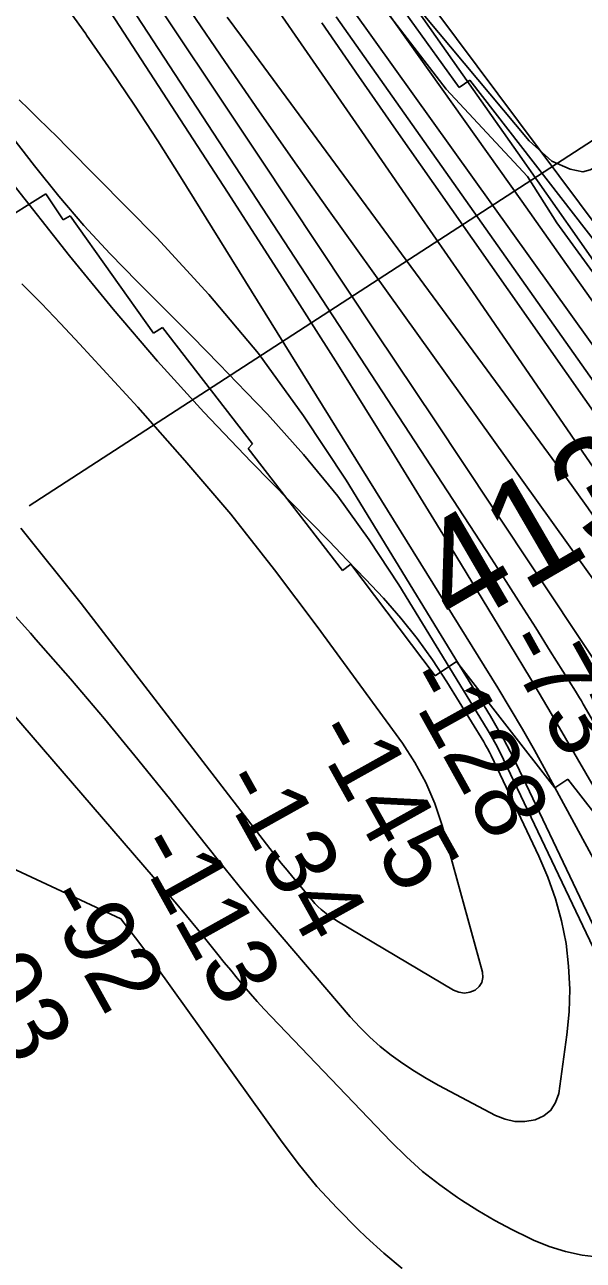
# Model space of a CAD drawing. Extents: x 3704301 to 3742427, y 506229 to 532009.
# Drawn here: x 3732090 to 3732621, y 513212 to 514388 of the extents above; entities that cross this region are included whole.
import ezdxf

# ---------------------------------------------------------------- set-up
doc = ezdxf.new("R2010")
doc.units = 0
for name, color, linetype in [('V-RIVR-EDGE', 7, 'Continuous'), ('V-RIVR-RANG', 7, 'Continuous'), ('V-RRAP-FSHR', 7, 'Continuous'), ('V-RRAP-RVMT', 7, 'Continuous'), ('V-SITE-VEGE', 7, 'Continuous'), ('V-SURV-IDEN', 7, 'Continuous'), ('V-TOPO-DPTH', 7, 'Continuous'), ('V-TOPO-MAJR', 7, 'Continuous'), ('V-TOPO-MINR', 7, 'Continuous'), ('V-TOPO-WATR', 7, 'Continuous')]:
    doc.layers.add(name, color=color, linetype=linetype)

msp = doc.modelspace()

# ---------------------------------------------------------------- linework, layer by layer
at = {"layer": 'V-RIVR-EDGE'}
msp.add_lwpolyline([(3733276.7, 513175.4), (3733225.3, 513272.8), (3733181.8, 513397.8), (3733148.4, 513466.3), (3733104.6, 513506), (3733054.4, 513588.4), (3733017.9, 513636.5), (3732959.9, 513724.9), (3732910.3, 513793.4), (3732866, 513854.8), (3732850.4, 513872.8), (3732826.4, 513884.3), (3732785.7, 513929.4), (3732764.8, 513964.3), (3732678, 514073.8), (3732642.8, 514135.1), (3732596.1, 514199.4), (3732568, 514243.3), (3732490.7, 514326.4), (3732419.5, 514419)], dxfattribs=at)
at = {"layer": 'V-RIVR-RANG'}
msp.add_line((3732865.8, 514430.7), (3732093.9, 513930.1), dxfattribs=at)
at = {"layer": 'V-RRAP-FSHR'}
msp.add_lwpolyline([(3732346.4, 514649.9), (3732397.1, 514532.5), (3732480.9, 514401), (3732696.3, 514112.8), (3732795, 513984.9), (3732932.2, 513831.6), (3732975.4, 513789.1), (3733061.4, 513671.6), (3733140.6, 513541), (3733267.5, 513275.8), (3733436.4, 512865.9), (3733474.7, 512730.2), (3733531.3, 512580), (3733646.7, 512343.4), (3733719.7, 512167.7), (3733829.9, 511954.8)], dxfattribs=at)
at = {"layer": 'V-RRAP-RVMT'}
for p, q in [((3732503, 514328), (3732424.8, 514436.7)), ((3732513.3, 514335.2), (3732503, 514328)), ((3732693.7, 514102), (3732513.3, 514335.2)), ((3731986.8, 514150.4), (3732109.5, 514227)), ((3732109.5, 514227), (3732126, 514202.2)), ((3732126, 514202.2), (3732132.9, 514206.1)), ((3732132.9, 514206.1), (3732212.1, 514094.3)), ((3732212.1, 514094.3), (3732220.6, 514099.7)), ((3732220.6, 514099.7), (3732306.5, 513989.1)), ((3732306.5, 513989.1), (3732302.2, 513984.6)), ((3732302.2, 513984.6), (3732392, 513868.6)), ((3732392, 513868.6), (3732400, 513874.7)), ((3732400, 513874.7), (3732480.1, 513768.3)), ((3732480.1, 513768.3), (3732500.4, 513781.9)), ((3732500.4, 513781.9), (3732594.2, 513661.8)), ((3732594.2, 513661.8), (3732606.6, 513669.9)), ((3732606.6, 513669.9), (3732695.2, 513555.8))]:
    msp.add_line(p, q, dxfattribs=at)
at = {"layer": 'V-SITE-VEGE'}
msp.add_lwpolyline([(3732763, 514392.5), (3732764.5, 514386), (3732764.8, 514380.9), (3732759.8, 514364.5), (3732754.3, 514357.8), (3732743.6, 514349.2), (3732733, 514344.1), (3732703, 514338.3), (3732690.7, 514333.9), (3732680.4, 514327.8), (3732676.8, 514325.6), (3732672.3, 514320.2), (3732665.7, 514310.9), (3732654, 514288.1), (3732643.2, 514264.1), (3732636.6, 514256.1), (3732632.4, 514252.3), (3732627.9, 514249.7), (3732620.8, 514247.9), (3732608.6, 514250.5), (3732591.3, 514258.1), (3732569.6, 514277.2), (3732445.9, 514425.3)], dxfattribs=at)
at = {"layer": 'V-TOPO-DPTH'}
for points in [[(3731802.4, 515288.2), (3732290.2, 514557.9), (3732703.1, 513981.5), (3732718.9, 513959.2), (3732734.7, 513936.9), (3732750.4, 513914.5), (3732766, 513892), (3732790.1, 513857.2), (3732793.6, 513852.1), (3732797.1, 513846.9), (3732800.5, 513841.7), (3732803.9, 513836.5), (3732926.8, 513644.3), (3732983, 513554.5), (3733037.9, 513463.9), (3733091.1, 513372.3), (3733143, 513279.9), (3733219.4, 513140.9)], [(3733219.4, 513140.9), (3733143, 513279.9), (3733091.1, 513372.3), (3733037.9, 513463.9), (3732983, 513554.5), (3732926.8, 513644.3), (3732803.9, 513836.5), (3732800.5, 513841.7), (3732797.1, 513846.9), (3732793.6, 513852.1), (3732790.1, 513857.2), (3732766, 513892), (3732750.4, 513914.5), (3732734.7, 513936.9), (3732718.9, 513959.2), (3732703.1, 513981.5), (3732290.2, 514557.9), (3731802.4, 515288.2)], [(3731843.9, 515283.3), (3732306.3, 514624.2), (3732320.3, 514604.3), (3732334.3, 514584.4), (3732348.3, 514564.6), (3732362.3, 514544.7), (3732446.8, 514425.2), (3732502.9, 514345.5), (3732559, 514265.8), (3732615, 514186), (3732670.8, 514106.1), (3732803.6, 513915.6), (3732819.8, 513892), (3732835.8, 513868.3), (3732851.5, 513844.4), (3732867, 513820.3), (3732896.7, 513773.5), (3732926.6, 513725.8), (3732956.2, 513677.8), (3732985.2, 513629.6), (3733013.9, 513581.1), (3733287.8, 513112.8)], [(3733162.3, 513133.8), (3732972.6, 513439.8), (3732933.6, 513502.3), (3732894.5, 513564.7), (3732855.2, 513627), (3732815.8, 513689.2), (3732759.9, 513776.9), (3732748.2, 513795.1), (3732736.3, 513813.2), (3732724.3, 513831.2), (3732712.1, 513849.1), (3732627.9, 513971.1), (3732573.6, 514050), (3732519.2, 514128.8), (3732464.8, 514207.6), (3732410.3, 514286.3), (3732274.2, 514483.3), (3732258.5, 514506.3), (3732243, 514529.4), (3732227.7, 514552.7), (3732212.7, 514576.2), (3732022.3, 514876.3)], [(3732022.3, 514876.3), (3732212.7, 514576.2), (3732227.7, 514552.7), (3732243, 514529.4), (3732258.5, 514506.3), (3732274.2, 514483.3), (3732410.3, 514286.3), (3732464.8, 514207.6), (3732519.2, 514128.8), (3732573.6, 514050), (3732627.9, 513971.1), (3732712.1, 513849.1), (3732724.3, 513831.2), (3732736.3, 513813.2), (3732748.2, 513795.1), (3732759.9, 513776.9), (3732815.8, 513689.2), (3732855.2, 513627), (3732894.5, 513564.7), (3732933.6, 513502.3), (3732972.6, 513439.8), (3733162.3, 513133.8)], [(3733130, 513111.8), (3733061.3, 513228), (3733010.7, 513312.9), (3732959.9, 513397.6), (3732908.5, 513482), (3732856.9, 513566.2), (3732720.9, 513786.7), (3732716.7, 513793.4), (3732712.5, 513800.1), (3732708.2, 513806.7), (3732703.8, 513813.3), (3732669.4, 513864.3), (3732647.6, 513896.2), (3732625.5, 513928), (3732603, 513959.5), (3732580.3, 513990.7), (3732296, 514376.5), (3732282.3, 514395.1)], [(3732282.3, 514395.1), (3732296, 514376.5), (3732580.3, 513990.7), (3732603, 513959.5), (3732625.5, 513928), (3732647.6, 513896.2), (3732669.4, 513864.3), (3732703.8, 513813.3), (3732708.2, 513806.7), (3732712.5, 513800.1), (3732716.7, 513793.4), (3732720.9, 513786.7), (3732856.9, 513566.2), (3732908.5, 513482), (3732959.9, 513397.6), (3733010.7, 513312.9), (3733061.3, 513228), (3733130, 513111.8)], [(3733166.8, 513179.2), (3733140.7, 513227.4), (3733113.9, 513275.1), (3733085.9, 513322.1), (3733057.2, 513368.7), (3732989.8, 513475.1), (3732963.3, 513517.1), (3732936.7, 513559.1), (3732910.3, 513601.1), (3732883.8, 513643.2), (3732863.3, 513675.9), (3732847.1, 513701.5), (3732830.8, 513727.1), (3732814.3, 513752.7), (3732797.8, 513778.1), (3732781.1, 513803.5), (3732764.3, 513828.7), (3732747.1, 513853.7), (3732729.8, 513878.7), (3732478.9, 514236.4), (3732443.2, 514287.4), (3732407.7, 514338.5), (3732372.2, 514389.6)], [(3732372.2, 514389.6), (3732407.7, 514338.5), (3732443.2, 514287.4), (3732478.9, 514236.4), (3732729.8, 513878.7), (3732747.1, 513853.7), (3732764.3, 513828.7), (3732781.1, 513803.5), (3732797.8, 513778.1), (3732814.3, 513752.7), (3732830.8, 513727.1), (3732847.1, 513701.5), (3732863.3, 513675.9), (3732883.8, 513643.2), (3732910.3, 513601.1), (3732936.7, 513559.1), (3732963.3, 513517.1), (3732989.8, 513475.1), (3733057.2, 513368.7), (3733085.9, 513322.1), (3733113.9, 513275.1), (3733140.7, 513227.4), (3733166.8, 513179.2)]]:
    msp.add_lwpolyline(points, dxfattribs=at)
at = {"layer": 'V-TOPO-MAJR'}
for points in [[(3733054, 513180.4), (3733027.8, 513225.5), (3733001.2, 513270.3), (3732974.4, 513315), (3732840.2, 513536.1), (3732821.2, 513567.4), (3732802.2, 513598.7), (3732783.1, 513629.9), (3732764, 513661.2), (3732745, 513692.2), (3732735.3, 513707.9), (3732725.5, 513723.4), (3732715.4, 513738.8), (3732705.2, 513754.1), (3732694.9, 513769.3), (3732684.4, 513784.5), (3732673.9, 513799.5), (3732663.2, 513814.6), (3732377.8, 514213.1), (3732344.9, 514259.5), (3732312.3, 514306), (3732280, 514352.8), (3732247.9, 514399.8)], [(3732773.4, 513209), (3732762.8, 513246.6), (3732748.5, 513283.5), (3732557.3, 513684.8), (3732551.6, 513696.3), (3732545.7, 513707.7), (3732539.4, 513718.8), (3732532.9, 513729.9), (3732395.5, 513954.6), (3732355, 514015.8), (3732312, 514075), (3732264.9, 514131), (3732215.2, 514185), (3732129.7, 514271.7), (3732120.7, 514280.7), (3732111.6, 514289.7), (3732102.5, 514298.6), (3732093.3, 514307.4), (3732084.3, 514316.4)], [(3731287.6, 513953.4), (3732181.1, 513537.1), (3732189.6, 513526.1), (3732198.1, 513515), (3732206.4, 513503.8), (3732214.5, 513492.5), (3732332.9, 513326.7), (3732349.9, 513304.2), (3732367.7, 513282.5), (3732386.8, 513261.8), (3732406.7, 513241.8), (3732414.6, 513234.3), (3732431.5, 513219), (3732448.8, 513204.3)]]:
    msp.add_lwpolyline(points, dxfattribs=at)
at = {"layer": 'V-TOPO-MINR'}
for points in [[(3733219.4, 513140.9), (3733143, 513279.9), (3733091.1, 513372.3), (3733037.9, 513463.9), (3732983, 513554.5), (3732926.8, 513644.3), (3732803.9, 513836.5), (3732800.5, 513841.7), (3732797.1, 513846.9), (3732793.6, 513852.1), (3732790.1, 513857.2), (3732766, 513892), (3732750.4, 513914.5), (3732734.7, 513936.9), (3732718.9, 513959.2), (3732703.1, 513981.5), (3732290.2, 514557.9), (3731802.4, 515288.2)], [(3732952.4, 513178.5), (3732918.6, 513234.5), (3732885.2, 513290.8), (3732851.9, 513347.1), (3732621.2, 513741.3), (3732619.4, 513744.4), (3732617.5, 513747.5), (3732615.7, 513750.5), (3732613.8, 513753.6), (3732589.8, 513791.9), (3732575.9, 513814.1), (3732561.8, 513836.2), (3732547.7, 513858.2), (3732533.4, 513880.2), (3732165.3, 514444), (3732156.2, 514457.8), (3732147.2, 514471.6), (3732138.1, 514485.4), (3732129, 514499.2), (3731696.6, 515156)], [(3733227.5, 513166.6), (3733084, 513420.8), (3733041.4, 513494.8), (3732998, 513568.4), (3732953.5, 513641.2), (3732908.1, 513713.6), (3732834.8, 513828.6), (3732825.5, 513843), (3732816, 513857.4), (3732806.4, 513871.6), (3732796.7, 513885.8), (3732732.2, 513978.7), (3732690, 514039.2), (3732647.7, 514099.6), (3732605.2, 514159.8), (3732562.6, 514220), (3732355.4, 514511.4), (3732334.2, 514541.5), (3732313, 514571.6), (3732291.9, 514601.8), (3732270.9, 514632.1), (3732133, 514832.1), (3732073.4, 514918.5)], [(3733162.3, 513133.8), (3732972.6, 513439.8), (3732933.6, 513502.3), (3732894.5, 513564.7), (3732855.2, 513627), (3732815.8, 513689.2), (3732759.9, 513776.9), (3732748.2, 513795.1), (3732736.3, 513813.2), (3732724.3, 513831.2), (3732712.1, 513849.1), (3732627.9, 513971.1), (3732573.6, 514050), (3732519.2, 514128.8), (3732464.8, 514207.6), (3732410.3, 514286.3), (3732274.2, 514483.3), (3732258.5, 514506.3), (3732243, 514529.4), (3732227.7, 514552.7), (3732212.7, 514576.2), (3732022.3, 514876.3)], [(3733071.6, 513091.8), (3732901.3, 513359.7), (3732858.6, 513426.9), (3732816, 513494.1), (3732773.3, 513561.3), (3732730.7, 513628.5), (3732666.3, 513730), (3732655.8, 513746.4), (3732645.2, 513762.8), (3732634.5, 513779.1), (3732623.8, 513795.4), (3732534.8, 513928.8), (3732479.5, 514011.8), (3732424.2, 514094.7), (3732368.9, 514177.7), (3732313.6, 514260.7), (3732190.9, 514445.1), (3732178.3, 514464), (3732165.8, 514482.9), (3732153.4, 514501.9), (3732141.1, 514520.9), (3731990.6, 514753.3)], [(3732998, 512997.8), (3732709.4, 513522.2), (3732689.9, 513557.4), (3732670.3, 513592.6), (3732650.7, 513627.7), (3732630.9, 513662.8), (3732629.2, 513665.8), (3732610.1, 513699.3), (3732590.7, 513732.6), (3732571, 513765.7), (3732551.1, 513798.7), (3732490, 513899.1), (3732439, 513982), (3732387.5, 514064.6), (3732335.3, 514146.7), (3732282.7, 514228.5), (3732138.9, 514450), (3732135, 514456), (3732131.1, 514461.9), (3732127.1, 514467.9), (3732123.2, 514473.8), (3732030.6, 514611)], [(3732865.1, 513152), (3732818, 513243.2), (3732770.5, 513334.2), (3732722.3, 513424.9), (3732673.8, 513515.3), (3732585.9, 513677.4), (3732574.8, 513697.5), (3732563.4, 513717.5), (3732551.7, 513737.2), (3732539.8, 513756.9), (3732237.8, 514243), (3732216.2, 514277.2), (3732194.1, 514311.2), (3732171.4, 514344.7), (3732148.4, 514378), (3732147.7, 514379), (3732124.5, 514411.5), (3732101.3, 514443.9), (3732077.7, 514476.1)], [(3733130, 513111.8), (3733061.3, 513228), (3733010.7, 513312.9), (3732959.9, 513397.6), (3732908.5, 513482), (3732856.9, 513566.2), (3732720.9, 513786.7), (3732716.7, 513793.4), (3732712.5, 513800.1), (3732708.2, 513806.7), (3732703.8, 513813.3), (3732669.4, 513864.3), (3732647.6, 513896.2), (3732625.5, 513928), (3732603, 513959.5), (3732580.3, 513990.7), (3732296, 514376.5), (3732282.3, 514395.1)], [(3733166.8, 513179.2), (3733140.7, 513227.4), (3733113.9, 513275.1), (3733085.9, 513322.1), (3733057.2, 513368.7), (3732989.8, 513475.1), (3732963.3, 513517.1), (3732936.7, 513559.1), (3732910.3, 513601.1), (3732883.8, 513643.2), (3732863.3, 513675.9), (3732847.1, 513701.5), (3732830.8, 513727.1), (3732814.3, 513752.7), (3732797.8, 513778.1), (3732781.1, 513803.5), (3732764.3, 513828.7), (3732747.1, 513853.7), (3732729.8, 513878.7), (3732478.9, 514236.4), (3732443.2, 514287.4), (3732407.7, 514338.5), (3732372.2, 514389.6)], [(3733212.5, 513120), (3733154.6, 513228.1), (3733116.2, 513297.9), (3733076.7, 513367.1), (3733035.6, 513435.4), (3732993.6, 513503.1), (3732842.9, 513739.2), (3732835.6, 513750.7), (3732828.3, 513762.2), (3732820.9, 513773.8), (3732813.6, 513785.3), (3732808.3, 513793.8), (3732803.6, 513801.1), (3732799, 513808.4), (3732794.2, 513815.7), (3732789.5, 513822.9), (3732784.7, 513830.2), (3732779.8, 513837.3), (3732774.9, 513844.5), (3732769.9, 513851.6), (3732385.9, 514395.3)], [(3732660, 513447.9), (3732545.4, 513688.6), (3732541.7, 513696), (3732537.9, 513703.3), (3732533.8, 513710.5), (3732529.6, 513717.6), (3732445.7, 513854.9), (3732417.5, 513897.8), (3732387.5, 513939.4), (3732354.9, 513979), (3732320.6, 514017.2), (3732300.3, 514038.3), (3732274.7, 514064.8), (3732248.9, 514091.2), (3732222.8, 514117.3), (3732196.7, 514143.4), (3732170.9, 514169.7), (3732145.9, 514196.8), (3732122, 514224.8), (3732098.8, 514253.4), (3732023.5, 514350.2)], [(3732064.1, 513843), (3732094.9, 513808.9), (3732100.2, 513802.9), (3732133, 513765.3), (3732165.4, 513727.3), (3732197.2, 513688.8), (3732228.5, 513649.9), (3732254, 513617.6), (3732273.8, 513592.9), (3732293.8, 513568.2), (3732314.1, 513543.8), (3732334.6, 513519.6), (3732399.4, 513443.8), (3732408.5, 513433.9), (3732417.9, 513424.5), (3732428, 513415.7), (3732438.5, 513407.3), (3732449.4, 513399.5), (3732460.6, 513392.1), (3732472.1, 513385.2), (3732483.8, 513378.6), (3732537.8, 513350), (3732546.9, 513346.4), (3732556.2, 513344.3), (3732565.7, 513344.3), (3732575.3, 513345.7), (3732583.6, 513349.7), (3732590.4, 513355), (3732594.8, 513362.3), (3732597.8, 513371), (3732605.6, 513426.7), (3732607.7, 513448.5), (3732608.5, 513470.2), (3732607.3, 513492), (3732604.8, 513513.7), (3732600.5, 513535.1), (3732594.9, 513556.2), (3732587.5, 513576.7), (3732579, 513596.8), (3732533.4, 513692.5), (3732531.8, 513695.8), (3732530.1, 513699), (3732528.3, 513702.2), (3732526.4, 513705.4), (3732491.3, 513762.7), (3732477.7, 513783.6), (3732463.2, 513803.9), (3732447.5, 513823.3), (3732431, 513842.1), (3732413.8, 513860.3), (3732396.6, 513878.5), (3732379.2, 513896.5), (3732361.7, 513914.4), (3732305.1, 513972), (3732260, 514019.3), (3732216, 514067.6), (3732173.6, 514117.3), (3732132.3, 514167.9), (3732017.1, 514313.9)], [(3732085.9, 513908.9), (3732143.2, 513837.1), (3732322.9, 513604), (3732328.3, 513597.1), (3732333.7, 513590.2), (3732339.2, 513583.4), (3732344.8, 513576.7), (3732363, 513554.9), (3732365.8, 513551.8), (3732368.6, 513548.8), (3732371.6, 513546.1), (3732374.8, 513543.4), (3732378, 513540.9), (3732381.4, 513538.5), (3732384.8, 513536.3), (3732388.3, 513534.1), (3732497.8, 513469.3), (3732502.9, 513467.3), (3732508, 513466.4), (3732513.1, 513467.2), (3732518.2, 513469.1), (3732522, 513472.6), (3732524.7, 513476.6), (3732525.6, 513481.3), (3732525.3, 513486.5), (3732486.8, 513625.9), (3732479.8, 513646.7), (3732471.4, 513666.8), (3732460.9, 513685.8), (3732449, 513704.2), (3732368, 513815.3), (3732327.4, 513869.1), (3732285.6, 513922), (3732242, 513973.3), (3732197.2, 514023.8), (3732141.8, 514084.2), (3732123.7, 514103.5), (3732105.4, 514122.6), (3732086.8, 514141.4)], [(3732057.8, 513755.3), (3732221.7, 513565.7), (3732232.6, 513552.9), (3732243.4, 513540.1), (3732254, 513527.2), (3732264.6, 513514.1), (3732273.3, 513503.2), (3732279.4, 513495.6), (3732285.6, 513488.1), (3732291.8, 513480.6), (3732298.1, 513473.1), (3732304.5, 513465.7), (3732310.9, 513458.4), (3732317.5, 513451.2), (3732324.2, 513444.1), (3732438, 513325.1), (3732452.8, 513310.5), (3732468.3, 513296.7), (3732484.6, 513284), (3732501.5, 513271.9), (3732505.3, 513269.4), (3732521, 513259.6), (3732537, 513250.2), (3732553.3, 513241.5), (3732569.9, 513233.3), (3732573.8, 513231.5), (3732588.9, 513225.4), (3732604.3, 513220.5), (3732620.2, 513217.2), (3732636.3, 513215.1)]]:
    msp.add_lwpolyline(points, dxfattribs=at)
at = {"layer": 'V-TOPO-WATR'}
msp.add_lwpolyline([(3733287.8, 513112.8), (3733013.9, 513581.1), (3732985.2, 513629.6), (3732956.2, 513677.8), (3732926.6, 513725.8), (3732896.7, 513773.5), (3732867, 513820.3), (3732851.5, 513844.4), (3732835.8, 513868.3), (3732819.8, 513892), (3732803.6, 513915.6), (3732670.8, 514106.1), (3732615, 514186), (3732559, 514265.8), (3732502.9, 514345.5), (3732446.8, 514425.2), (3732362.3, 514544.7), (3732348.3, 514564.6), (3732334.3, 514584.4), (3732320.3, 514604.3), (3732306.3, 514624.2), (3731843.9, 515283.3)], dxfattribs=at)

# ---------------------------------------------------------------- texts
at = {"layer": 'V-RIVR-RANG'}
for s, p in [('-73', (3732542.1, 513799.4)), ('-128', (3732447.2, 513764.3)), ('-145', (3732360.7, 513713.9)), ('-134', (3732272.4, 513667.1)), ('-113', (3732191.7, 513606.4)), ('-92', (3732105.2, 513556.1)), ('-93', (3732017.5, 513508.1))]:
    msp.add_text(s, height=67, rotation=299.1291, dxfattribs=at).set_placement(p)
at = {"layer": 'V-SURV-IDEN'}
msp.add_text('413+09.0', height=100, rotation=30.1919, dxfattribs=at).set_placement((3732500.3, 513809.8))

doc.saveas('drawing.dxf')
